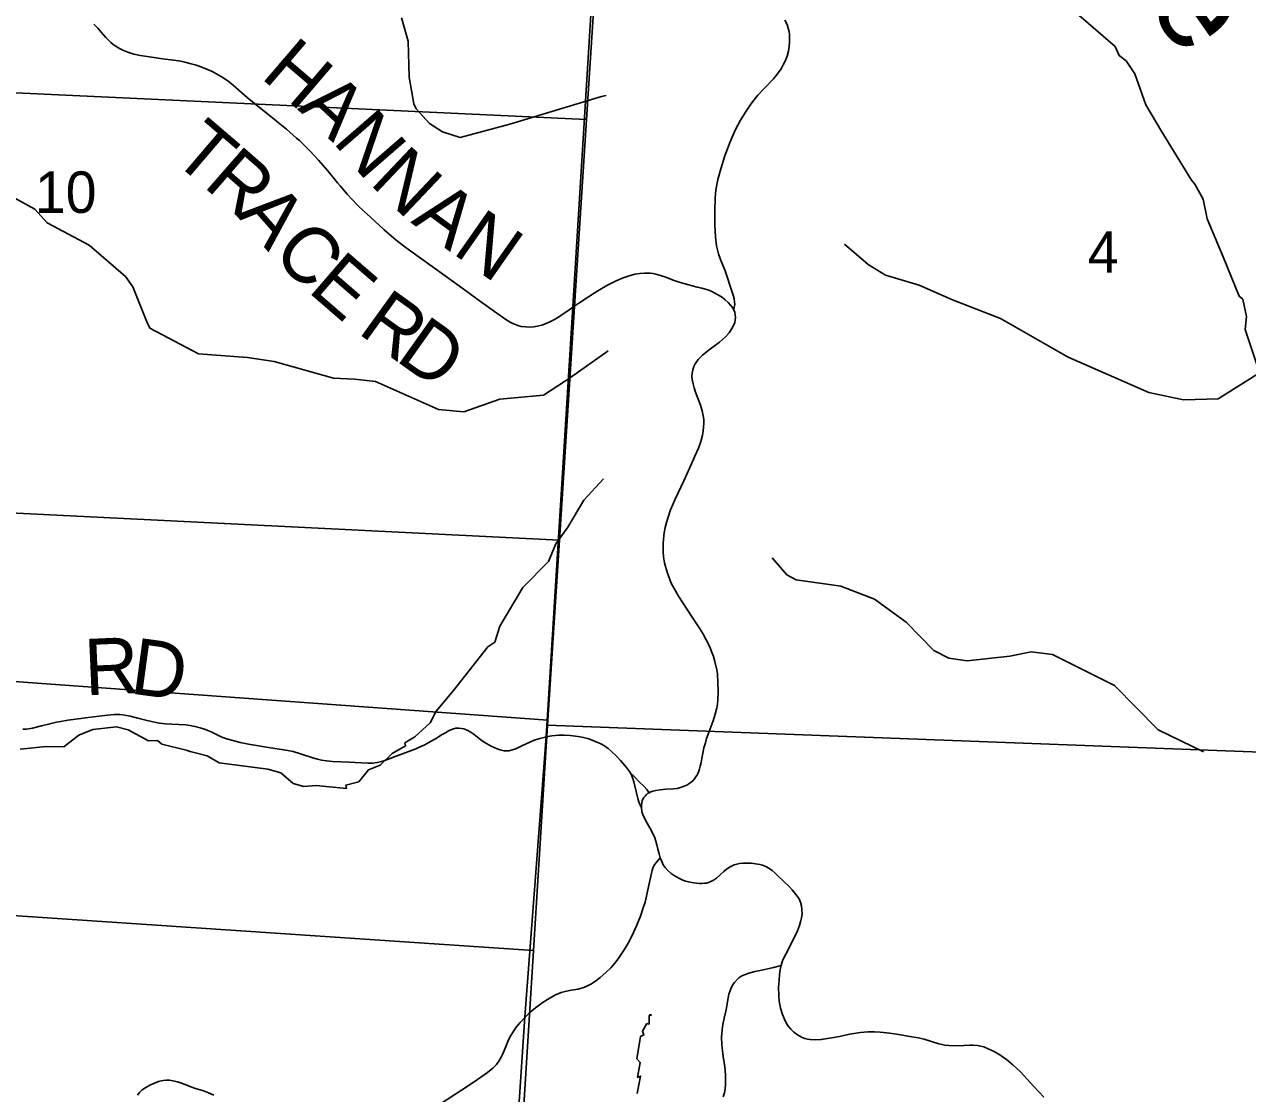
# Model space of a CAD drawing. Extents: x -2.1 to 31.9, y 6.3 to 28.3.
# Drawn here: x 3.912 to 5.147, y 22.446 to 23.525 of the extents above; entities that cross this region are included whole.
import ezdxf

# ---------------------------------------------------------------- set-up
doc = ezdxf.new("R2010")
doc.units = 0
for name, color, linetype in [('Default', 7, 'Continuous'), ('GM_X_County_Road', 7, 'Continuous'), ('GM_X_County_Road_Text', 7, 'Continuous'), ('GM_X_Minor_River', 7, 'Continuous'), ('GM_X_Minor_River_Text', 7, 'Continuous'), ('GM_X_Section', 7, 'Continuous'), ('GM_X_Section_Text', 7, 'Continuous'), ('GM_X_Township_Road', 7, 'Continuous'), ('GM_X_Township_Road_Text', 7, 'Continuous')]:
    doc.layers.add(name, color=color, linetype=linetype)

msp = doc.modelspace()

# ---------------------------------------------------------------- linework, layer by layer
at = {"layer": 'Default'}
msp.add_lwpolyline([(0.0344, 26.1105), (0.0344, 20.444), (3.7533, 20.444), (3.8489, 20.5389), (3.9894, 20.6326), (4.16, 20.7203), (4.2895, 20.7662), (4.3023, 20.7658), (4.3091, 20.8714), (4.3751, 21.8979), (4.4168, 22.5238), (4.4383, 22.8067), (4.4651, 23.2405), (4.4901, 23.6442), (4.5473, 24.5954), (4.5667, 24.9084), (4.6032, 25.4816), (4.6286, 25.8765), (3.8625, 25.9158), (3.0763, 25.9555), (2.8034, 25.9683), (2.0757, 26.0047), (0.4641, 26.0883)], close=True, dxfattribs=at)
msp.add_lwpolyline([(4.4901, 23.6442), (4.4651, 23.2405), (4.4383, 22.8067), (4.4168, 22.5238), (4.3751, 21.8979), (4.3091, 20.8714), (4.3023, 20.7658), (4.3525, 20.764), (4.3916, 20.7347), (4.4406, 20.7955), (4.5025, 20.8232), (4.6795, 20.8531), (4.9328, 20.8577), (5.1211, 20.8684), (5.1462, 20.8673), (5.351, 20.8306)], dxfattribs=at)
at = {"layer": 'GM_X_County_Road'}
for points in [[(4.6278, 23.2374), (4.6283, 23.2399), (4.6287, 23.2426), (4.6286, 23.2449), (4.6281, 23.2484), (4.6272, 23.2522), (4.6249, 23.2592), (4.6209, 23.2716), (4.619, 23.2765), (4.6144, 23.2882), (4.6125, 23.2938), (4.6113, 23.2979), (4.6105, 23.3018), (4.6093, 23.3106), (4.6085, 23.3231), (4.6085, 23.3377), (4.609, 23.3494), (4.6095, 23.3551), (4.6101, 23.36), (4.6116, 23.3687), (4.6146, 23.3797), (4.6186, 23.3927), (4.6242, 23.4068), (4.6293, 23.4186), (4.6346, 23.4287), (4.6395, 23.4369), (4.6456, 23.4457), (4.6522, 23.4539), (4.6586, 23.4608), (4.668, 23.4705), (4.6719, 23.4753), (4.6756, 23.4806), (4.6778, 23.4847), (4.6796, 23.4884), (4.6816, 23.4933), (4.683, 23.4984), (4.6836, 23.5029), (4.6841, 23.5073), (4.6842, 23.5113), (4.6841, 23.5147), (4.6836, 23.5181), (4.6828, 23.5214), (4.6816, 23.5251), (4.6794, 23.5298)], [(4.4653, 23.24), (4.4616, 23.2374), (4.4531, 23.2316), (4.4499, 23.2293), (4.4461, 23.2271), (4.4422, 23.225), (4.4385, 23.2236), (4.434, 23.2219), (4.4309, 23.221), (4.4259, 23.2202), (4.4215, 23.2199), (4.4177, 23.22), (4.4132, 23.2205), (4.4108, 23.221), (4.4089, 23.2217), (4.4054, 23.223), (4.402, 23.2247), (4.3976, 23.2274), (4.386, 23.2357), (4.3744, 23.244), (4.3684, 23.2484), (4.3569, 23.2567), (4.3362, 23.2716), (4.31, 23.2904), (4.2969, 23.2999), (4.2885, 23.3063), (4.2846, 23.3095), (4.2748, 23.3181), (4.2605, 23.3311), (4.255, 23.3361), (4.2474, 23.3434), (4.2423, 23.3487), (4.2375, 23.3539), (4.2304, 23.3623), (4.2277, 23.3656), (4.2178, 23.3774), (4.2085, 23.3883), (4.2001, 23.3974), (4.1944, 23.403), (4.1922, 23.4051), (4.1891, 23.4081), (4.1863, 23.4105), (4.1762, 23.4196), (4.1694, 23.425), (4.166, 23.4276), (4.1636, 23.4296), (4.1473, 23.4427), (4.1365, 23.4515), (4.1226, 23.4638), (4.1168, 23.4683), (4.1111, 23.4721), (4.1053, 23.4756), (4.1004, 23.4781), (4.0948, 23.4805), (4.0913, 23.4818), (4.0896, 23.4825), (4.087, 23.4834), (4.0838, 23.4844), (4.08, 23.4855), (4.0734, 23.4872), (4.0695, 23.4881), (4.0598, 23.4896), (4.0537, 23.4904), (4.0488, 23.491), (4.0421, 23.4918), (4.0286, 23.4939), (4.022, 23.4954), (4.016, 23.4972), (4.0107, 23.4993), (4.0074, 23.501), (4.0031, 23.5036), (4.0008, 23.5053), (3.9987, 23.5072), (3.9966, 23.5091), (3.9936, 23.5122), (3.989, 23.5176), (3.9856, 23.5215), (3.9817, 23.5257)], [(4.6757, 22.5755), (4.6766, 22.579), (4.6774, 22.5811), (4.6802, 22.587), (4.6863, 22.5988), (4.692, 22.6104), (4.6941, 22.6158), (4.6952, 22.6195), (4.6962, 22.6237), (4.6968, 22.6271), (4.6966, 22.632), (4.6962, 22.6358), (4.6953, 22.6394), (4.6938, 22.6429), (4.6909, 22.6468), (4.6868, 22.6518), (4.6836, 22.6552), (4.6727, 22.6657), (4.6696, 22.6687), (4.6664, 22.6714), (4.6631, 22.6737), (4.66, 22.6753), (4.6569, 22.6766), (4.6542, 22.6775), (4.6498, 22.6782), (4.6453, 22.6786), (4.6408, 22.6788), (4.6371, 22.6787), (4.6336, 22.6784), (4.6308, 22.6777), (4.6281, 22.6769), (4.6242, 22.675), (4.6206, 22.6728), (4.6176, 22.6703), (4.6144, 22.6674), (4.6104, 22.6637), (4.6073, 22.6616), (4.6039, 22.6599), (4.6021, 22.6591), (4.6003, 22.6587), (4.5981, 22.6585), (4.5955, 22.6583), (4.5929, 22.6583), (4.5902, 22.6585), (4.5874, 22.6588), (4.5838, 22.6594), (4.579, 22.6607), (4.5764, 22.6617), (4.5737, 22.6629), (4.5687, 22.6656), (4.5645, 22.6684), (4.5612, 22.6713), (4.5585, 22.6744), (4.5565, 22.6771), (4.555, 22.6803), (4.5536, 22.6842), (4.5523, 22.6882), (4.5512, 22.693), (4.5502, 22.6974), (4.5492, 22.701), (4.548, 22.7043), (4.5463, 22.708), (4.5435, 22.7136), (4.5404, 22.7191), (4.5375, 22.7241), (4.5361, 22.7277), (4.5351, 22.7307), (4.5347, 22.7349), (4.5347, 22.7372), (4.535, 22.7396), (4.5354, 22.7417), (4.536, 22.7432), (4.537, 22.7449), (4.5382, 22.7464), (4.5393, 22.7477), (4.5408, 22.7489), (4.5424, 22.7498), (4.544, 22.7507), (4.5461, 22.7514), (4.5491, 22.7521), (4.5533, 22.7527), (4.5595, 22.7533), (4.5669, 22.7537), (4.5706, 22.7542), (4.5741, 22.755), (4.5777, 22.7563), (4.581, 22.7579), (4.5829, 22.759), (4.5848, 22.7605), (4.5864, 22.762), (4.588, 22.7637), (4.5893, 22.7655), (4.5904, 22.7673), (4.5914, 22.7694), (4.5924, 22.7716), (4.5931, 22.7739), (4.5939, 22.7768), (4.5947, 22.7805), (4.5954, 22.7844), (4.5964, 22.7897), (4.5976, 22.795), (4.5991, 22.8003), (4.6003, 22.8046), (4.6019, 22.8091), (4.6069, 22.8224), (4.6091, 22.829), (4.6106, 22.8355), (4.6112, 22.8393), (4.6117, 22.8432), (4.612, 22.8521), (4.6118, 22.861), (4.6112, 22.8698), (4.6106, 22.874), (4.6086, 22.8823), (4.6072, 22.8874), (4.6054, 22.8923), (4.6035, 22.8972), (4.6, 22.9042), (4.5965, 22.9106), (4.5933, 22.9158), (4.5851, 22.9281), (4.5719, 22.9482), (4.5675, 22.9561), (4.5647, 22.9615), (4.5609, 22.9716), (4.5589, 22.9781), (4.558, 22.982), (4.5569, 22.9878), (4.5565, 22.9934), (4.5565, 23.0011), (4.5568, 23.0059), (4.5574, 23.012), (4.5584, 23.0175), (4.5598, 23.0227), (4.5611, 23.0271), (4.5639, 23.0354), (4.5686, 23.0463), (4.5774, 23.0648), (4.5852, 23.0817), (4.5886, 23.0894), (4.592, 23.0977), (4.5945, 23.1044), (4.5961, 23.1108), (4.5968, 23.1147), (4.5973, 23.1193), (4.5975, 23.1229), (4.5974, 23.1264), (4.597, 23.1302), (4.596, 23.1352), (4.5941, 23.1409), (4.5892, 23.1543), (4.5878, 23.1586), (4.5868, 23.1624), (4.5859, 23.167), (4.5856, 23.1704), (4.5858, 23.1733), (4.5863, 23.1768), (4.5873, 23.1799), (4.5888, 23.1829), (4.5918, 23.187), (4.5962, 23.1914), (4.6031, 23.1969), (4.6135, 23.2047), (4.6195, 23.2101), (4.6232, 23.2142), (4.6259, 23.2183), (4.6278, 23.222), (4.6287, 23.2245), (4.6292, 23.2271), (4.6295, 23.2295), (4.6292, 23.2322), (4.6287, 23.235), (4.6278, 23.2374), (4.6263, 23.2398), (4.6246, 23.2419), (4.622, 23.2448), (4.6192, 23.2473), (4.6163, 23.2496), (4.6131, 23.2517), (4.6094, 23.2539), (4.6056, 23.2557), (4.6026, 23.257), (4.5992, 23.2581), (4.5955, 23.2591), (4.5908, 23.2603), (4.5858, 23.2614), (4.5812, 23.2627), (4.5772, 23.2638), (4.5725, 23.2653), (4.5666, 23.2673), (4.5591, 23.2702), (4.5539, 23.272), (4.5492, 23.2733), (4.5463, 23.2738), (4.5432, 23.2741), (4.5406, 23.2743), (4.5377, 23.2743), (4.5328, 23.2739), (4.528, 23.2731), (4.5221, 23.2716), (4.5162, 23.2696), (4.5089, 23.2665), (4.5056, 23.2649), (4.4995, 23.2618), (4.4905, 23.2564), (4.4868, 23.2542), (4.4811, 23.2505), (4.4712, 23.2441), (4.4653, 23.24)], [(4.4171, 22.5233), (4.422, 22.528), (4.4277, 22.5328), (4.4352, 22.5383), (4.4414, 22.5423), (4.4479, 22.5459), (4.4512, 22.5473), (4.4535, 22.5482), (4.4589, 22.5496), (4.4636, 22.5505), (4.4705, 22.5515), (4.4765, 22.5533), (4.48, 22.5548), (4.4833, 22.5566), (4.488, 22.5597), (4.4929, 22.5635), (4.4987, 22.5684), (4.5036, 22.5731), (4.5078, 22.5778), (4.5112, 22.5823), (4.517, 22.5911), (4.5212, 22.5981), (4.5251, 22.6058), (4.5295, 22.6155), (4.5335, 22.6253), (4.5364, 22.6335), (4.5382, 22.6395), (4.5398, 22.6455), (4.5421, 22.6565), (4.5447, 22.6688), (4.5453, 22.6713), (4.546, 22.6736), (4.5467, 22.6753), (4.5476, 22.677), (4.5486, 22.6784), (4.5497, 22.6798), (4.5536, 22.6842)], [(4.6172, 22.443), (4.6184, 22.4468), (4.6191, 22.4513), (4.6194, 22.4552), (4.6195, 22.4598), (4.6193, 22.4647), (4.6186, 22.4734), (4.6174, 22.4811), (4.6163, 22.489), (4.6156, 22.4958), (4.6153, 22.5032), (4.6159, 22.5105), (4.6168, 22.516), (4.6181, 22.5224), (4.62, 22.5306), (4.6221, 22.5428), (4.6229, 22.5465), (4.6238, 22.5493), (4.6248, 22.552), (4.6259, 22.5544), (4.6272, 22.5565), (4.6286, 22.5584), (4.6314, 22.5615), (4.633, 22.5629), (4.6359, 22.5649), (4.6385, 22.5661), (4.643, 22.5678), (4.649, 22.5693), (4.6545, 22.5705), (4.6636, 22.5724), (4.6678, 22.5735), (4.6757, 22.5755)], [(4.941, 22.4425), (4.9308, 22.4534), (4.9174, 22.4682), (4.9097, 22.4753), (4.9033, 22.4805), (4.8964, 22.4854), (4.8906, 22.4887), (4.8846, 22.4914), (4.8804, 22.4932), (4.8772, 22.494), (4.8739, 22.4947), (4.8691, 22.4951), (4.8661, 22.4951), (4.8539, 22.4945), (4.8449, 22.4947), (4.8408, 22.4951), (4.8347, 22.4965), (4.8199, 22.5012), (4.814, 22.5025), (4.8056, 22.5039), (4.7962, 22.5054), (4.7901, 22.5064), (4.7822, 22.5076), (4.7757, 22.5083), (4.7698, 22.5084), (4.7631, 22.5084), (4.7557, 22.5077), (4.7448, 22.5061), (4.7347, 22.5039), (4.7288, 22.5029), (4.7161, 22.5007), (4.7099, 22.5003), (4.7049, 22.5006), (4.7021, 22.5011), (4.6995, 22.5017), (4.6969, 22.5027), (4.692, 22.5054), (4.6884, 22.5081), (4.6853, 22.5111), (4.6822, 22.5152), (4.6798, 22.5196), (4.6771, 22.5259), (4.6751, 22.5325), (4.6737, 22.5393), (4.6732, 22.5449), (4.6731, 22.5536), (4.6736, 22.5602), (4.6741, 22.5663), (4.6746, 22.571), (4.6754, 22.5745), (4.6757, 22.5755)], [(4.3315, 22.4359), (4.353, 22.4496), (4.3587, 22.4534), (4.369, 22.4603), (4.3792, 22.4675), (4.3845, 22.4719), (4.3881, 22.4755), (4.3907, 22.479), (4.393, 22.4828), (4.3946, 22.4862), (4.3975, 22.4937), (4.3996, 22.4989), (4.4021, 22.5038), (4.405, 22.5086), (4.4081, 22.5131), (4.412, 22.5179), (4.4171, 22.5233)], [(4.0255, 22.4445), (4.0278, 22.4473), (4.0305, 22.4498), (4.0339, 22.4523), (4.0382, 22.4547), (4.0427, 22.4568), (4.0467, 22.4583), (4.0483, 22.4588), (4.0517, 22.4595), (4.0547, 22.4598), (4.0578, 22.4596), (4.0614, 22.459), (4.0662, 22.4579), (4.0701, 22.4566), (4.0754, 22.4546), (4.0794, 22.4529), (4.0841, 22.4514), (4.0889, 22.4499), (4.0924, 22.4488), (4.0974, 22.447), (4.1027, 22.4447)]]:
    msp.add_lwpolyline(points, dxfattribs=at)
at = {"layer": 'GM_X_Minor_River'}
for points in [[(4.2921, 23.5319), (4.299, 23.5085), (4.3001, 23.472), (4.3046, 23.4453), (4.3071, 23.4403), (4.3206, 23.4254), (4.3336, 23.417), (4.3516, 23.4112), (4.4015, 23.4247), (4.4942, 23.4525), (4.4988, 23.4535)], [(5.2194, 23.1513), (5.1866, 23.1564), (5.181, 23.156), (5.1564, 23.1696), (5.156, 23.1821), (5.1442, 23.2175), (5.1457, 23.2304), (5.1419, 23.2479), (5.1382, 23.2509), (5.1219, 23.2908), (5.106, 23.3291), (5.1018, 23.3489), (5.0934, 23.364), (5.09, 23.3682), (5.0601, 23.4168), (5.0439, 23.4441), (5.0329, 23.4756), (5.0242, 23.4885), (5.017, 23.4938), (5.0128, 23.503), (4.9761, 23.5348)], [(3.8679, 23.3525), (3.8742, 23.3493), (3.9018, 23.35), (3.9219, 23.3387), (3.9343, 23.325), (3.9767, 23.3024), (4.0135, 23.2708), (4.0208, 23.2604), (4.0352, 23.225), (4.0381, 23.2188), (4.0872, 23.1929), (4.1369, 23.1891), (4.1637, 23.1852), (4.2236, 23.1684), (4.2448, 23.1674), (4.2659, 23.1648), (4.3296, 23.1366), (4.3553, 23.1342), (4.3916, 23.1471), (4.4355, 23.151), (4.4567, 23.1648), (4.4629, 23.1688), (4.5008, 23.196)], [(5.156, 23.1719), (5.1169, 23.1475), (5.0821, 23.1463), (5.0468, 23.1539), (4.9655, 23.1895), (4.8971, 23.2286), (4.8486, 23.2472), (4.815, 23.2623), (4.7809, 23.2721), (4.7635, 23.2829), (4.7395, 23.3035)], [(3.9073, 22.7939), (3.9338, 22.7966), (3.9512, 22.7963), (3.9663, 22.8081), (3.9807, 22.8135), (4.0045, 22.8162), (4.0162, 22.8132), (4.0366, 22.8022), (4.0457, 22.8026), (4.0502, 22.7988), (4.0748, 22.7928), (4.079, 22.7913), (4.096, 22.7871), (4.1081, 22.7799), (4.1572, 22.7736), (4.1705, 22.7698), (4.183, 22.7592), (4.1935, 22.7562), (4.206, 22.757), (4.2366, 22.754), (4.2359, 22.7574), (4.2491, 22.7609), (4.2589, 22.7731), (4.2706, 22.7776), (4.2827, 22.7894), (4.2963, 22.7971), (4.2956, 22.8001), (4.3005, 22.8032), (4.3058, 22.8062), (4.3213, 22.8203), (4.3273, 22.8321), (4.3447, 22.8531), (4.3794, 22.8972), (4.3866, 22.9018), (4.3915, 22.9178), (4.4149, 22.957), (4.4406, 22.9833), (4.4481, 23.0011), (4.4602, 23.0179), (4.4764, 23.0453), (4.4964, 23.0666)], [(5.102, 22.7911), (5.0562, 22.8134), (5.0122, 22.8581), (4.9496, 22.8893), (4.9281, 22.8919), (4.9065, 22.8877), (4.8636, 22.883), (4.8448, 22.8858), (4.8299, 22.8935), (4.802, 22.9221), (4.7699, 22.9452), (4.7359, 22.9584), (4.6907, 22.9648), (4.6814, 22.9697), (4.6664, 22.9869)], [(4.5303, 22.4461), (4.5337, 22.4639), (4.5306, 22.4624), (4.5333, 22.4776), (4.5299, 22.4814), (4.5329, 22.4997), (4.5336, 22.5039), (4.537, 22.5054), (4.5355, 22.5092), (4.54, 22.5168), (4.5423, 22.5164), (4.5423, 22.5248), (4.5446, 22.5255), (4.5423, 22.5255)]]:
    msp.add_lwpolyline(points, dxfattribs=at)
at = {"layer": 'GM_X_Section'}
for points in [[(3.4671, 23.8965), (4.5062, 23.8498), (4.4791, 23.4295), (3.4412, 23.4777)], [(5.5612, 23.7889), (5.498, 22.7781), (4.4397, 22.818), (4.4401, 22.8231), (4.4518, 23.0046), (4.4791, 23.4295), (4.5062, 23.8498)], [(4.4791, 23.4295), (4.4518, 23.0046), (3.416, 23.0562), (3.4412, 23.4777)], [(3.416, 23.0562), (4.4518, 23.0046), (4.4401, 22.8231), (3.4084, 22.8979)], [(4.4401, 22.8231), (4.4397, 22.818), (4.4255, 22.5906), (3.8692, 22.6281), (3.3918, 22.6602), (3.4084, 22.8979)], [(4.4397, 22.818), (5.498, 22.7781), (5.4326, 21.7271), (5.2409, 21.7347), (5.043, 21.7379), (4.8395, 21.7479), (4.6504, 21.7575), (4.4881, 21.7655), (4.3744, 21.7716), (4.4255, 22.5906)], [(4.4255, 22.5906), (4.3744, 21.7716), (3.823, 21.7961), (3.8692, 22.6281)]]:
    msp.add_lwpolyline(points, close=True, dxfattribs=at)
at = {"layer": 'GM_X_Township_Road'}
for points in [[(3.9098, 22.8139), (3.9136, 22.8141), (3.9197, 22.8151), (3.9287, 22.8173), (3.9371, 22.8194), (3.9438, 22.8209), (3.9481, 22.8217), (3.9554, 22.823), (3.9683, 22.8248), (3.9732, 22.8255), (3.9954, 22.8282), (4.0022, 22.8287), (4.0078, 22.8287), (4.0128, 22.8282), (4.0183, 22.8272), (4.0261, 22.8252), (4.0339, 22.823), (4.0411, 22.8214), (4.0479, 22.8202), (4.054, 22.8194), (4.0602, 22.8189), (4.0745, 22.8182), (4.0788, 22.8177), (4.0837, 22.8168), (4.0891, 22.8153), (4.0943, 22.8135), (4.1006, 22.8108), (4.1102, 22.8064), (4.1154, 22.8044), (4.122, 22.8024), (4.1292, 22.8005), (4.1377, 22.7989), (4.1579, 22.7956), (4.1775, 22.7924), (4.183, 22.7913), (4.1902, 22.7892), (4.2037, 22.7847), (4.2073, 22.7837), (4.2115, 22.7827), (4.2164, 22.7819), (4.2226, 22.7813), (4.2394, 22.7807), (4.2456, 22.7805), (4.2586, 22.7798), (4.263, 22.7798), (4.2679, 22.7804), (4.272, 22.7814), (4.2743, 22.7821), (4.2772, 22.7831), (4.287, 22.7868), (4.2958, 22.7901), (4.3067, 22.7943), (4.3125, 22.7967), (4.3153, 22.798), (4.3175, 22.7991), (4.3239, 22.8028), (4.3266, 22.8044), (4.3334, 22.8086), (4.3366, 22.8104), (4.3398, 22.8123), (4.3437, 22.8141), (4.3472, 22.8149), (4.3503, 22.8151), (4.3527, 22.8148), (4.3551, 22.8143), (4.3585, 22.813), (4.3617, 22.8113), (4.3656, 22.8085), (4.3722, 22.8031), (4.3758, 22.8008), (4.3828, 22.797), (4.3888, 22.7942), (4.3929, 22.7927), (4.3959, 22.7921), (4.3983, 22.792), (4.4007, 22.7922), (4.4043, 22.7931), (4.4084, 22.7946), (4.4145, 22.7975), (4.4217, 22.801), (4.4263, 22.8029), (4.4321, 22.8047), (4.4376, 22.806)], [(4.4376, 22.806), (4.4385, 22.8062), (4.4442, 22.8071), (4.451, 22.8078), (4.4565, 22.8079), (4.4626, 22.8075), (4.4706, 22.8066), (4.476, 22.8055), (4.4814, 22.8041), (4.4872, 22.802), (4.4929, 22.7995), (4.4973, 22.7971), (4.5008, 22.7946), (4.5041, 22.7918), (4.509, 22.787), (4.5133, 22.7823), (4.5177, 22.7773), (4.5205, 22.774), (4.5224, 22.7713), (4.5241, 22.7685), (4.5252, 22.7659), (4.5262, 22.7631), (4.5269, 22.7607), (4.5293, 22.751), (4.5313, 22.7426), (4.5327, 22.7385), (4.5347, 22.7349)], [(4.5424, 22.7498), (4.5401, 22.753), (4.5372, 22.756), (4.5324, 22.761), (4.5279, 22.7655), (4.5261, 22.7671), (4.5241, 22.7685)]]:
    msp.add_lwpolyline(points, dxfattribs=at)

# ---------------------------------------------------------------- texts
at = {"layer": 'GM_X_County_Road_Text'}
for s, rotation, p in [('H', 319.4556, (4.149, 23.4721)), ('A', 316.9297, (4.1865, 23.44)), ('T', 319.5063, (4.0588, 23.3899)), ('N', 310.932, (4.2219, 23.407)), ('R', 318.886, (4.091, 23.3624)), ('N', 316.5339, (4.2589, 23.3649)), ('A', 323.4664, (4.3009, 23.3257)), ('A', 311.2869, (4.1247, 23.3332)), ('N', 324.9857, (4.3424, 23.2949)), ('C', 314.4447, (4.1601, 23.2931)), ('E', 319.17, (4.1965, 23.2563)), ('R', 324.1743, (4.2468, 23.2145)), ('D', 324.6199, (4.285, 23.1869))]:
    msp.add_text(s, height=0.0568, rotation=rotation, dxfattribs=at).set_placement(p)
at = {"layer": 'GM_X_Minor_River_Text'}
msp.add_text('Little', height=0.09469, rotation=304.9993, dxfattribs=at).set_placement((4.9306, 23.7083))
at = {"layer": 'GM_X_Section_Text'}
for s, height, p in [('10', 0.04186, (3.922, 23.3351)), ('4', 0.0419, (4.9853, 23.2746))]:
    msp.add_text(s, height=height, rotation=0, dxfattribs=at).set_placement(p)
at = {"layer": 'GM_X_Township_Road_Text'}
for s, rotation, p in [('R', 2.5241, (3.9731, 22.8481)), ('D', 352.274, (4.0171, 22.8502))]:
    msp.add_text(s, height=0.0568, rotation=rotation, dxfattribs=at).set_placement(p)

doc.saveas('drawing.dxf')
